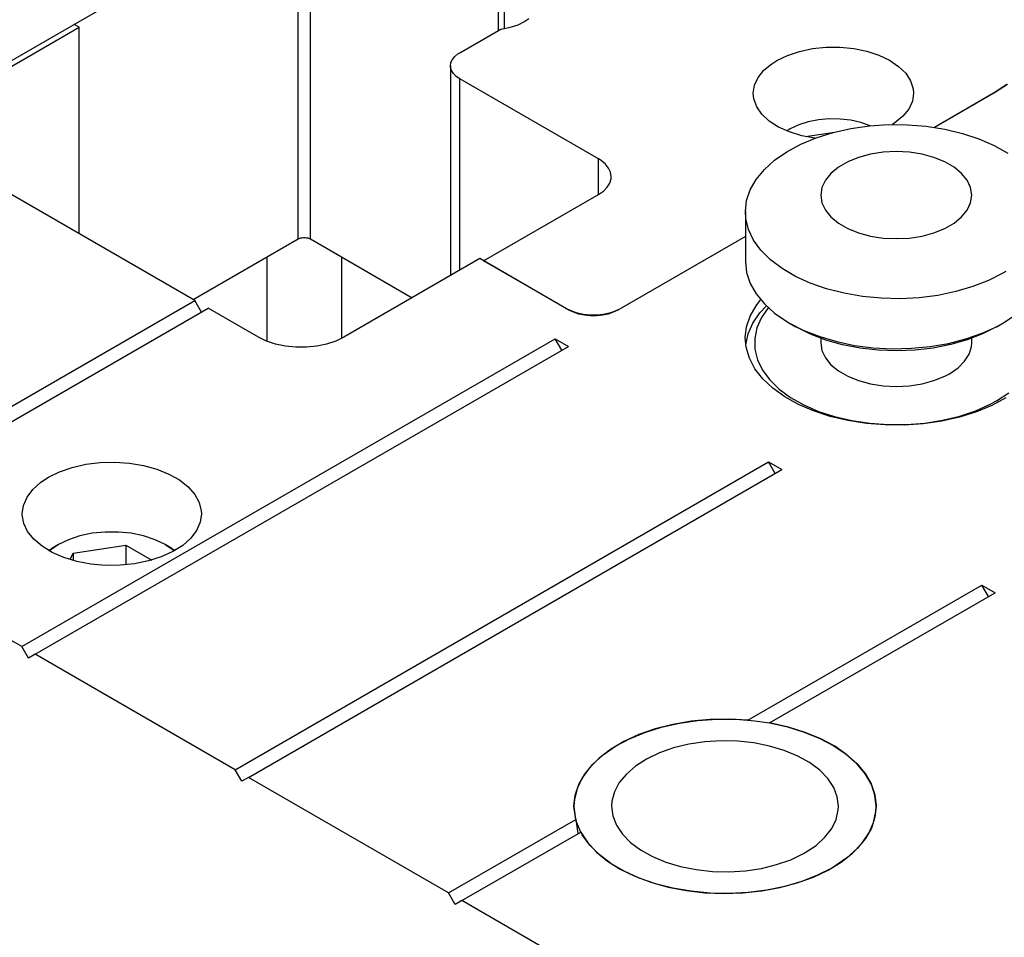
# Model space of a CAD drawing. Header units: inches. Extents: x 3 to 289, y 4 to 291.
# Tile 428 of 634: x 35.5 to 38.77, y 267.44 to 270.48. Entities that reach past the tile are written whole.
import ezdxf

# ---------------------------------------------------------------- set-up
doc = ezdxf.new("R2010")
doc.units = ezdxf.units.IN
doc.header["$LTSCALE"] = 0.5
doc.header["$MEASUREMENT"] = 0
doc.layers.add('DIE', color=7, linetype='Continuous')

msp = doc.modelspace()

# ---------------------------------------------------------------- linework, layer by layer
at = {"layer": 'DIE', "color": 4, "linetype": 'Continuous'}
for p, q in [((36.427, 269.7568), (36.427, 270.9815)), ((36.468, 269.7568), (36.468, 270.9815)), ((37.0913, 270.4481), (37.0913, 270.6217)), ((37.1107, 270.4546), (37.1107, 270.6152)), ((36.9629, 269.6531), (36.9629, 270.2875)), ((37.4226, 269.9046), (37.4226, 270.0221))]:
    msp.add_line(p, q, dxfattribs=at)
at = {"layer": 'DIE', "color": 9, "linetype": 'Continuous'}
for p, q in [((36.3838, 270.8717), (34.2714, 269.6521)), ((37.156, 270.4669), (37.1752, 270.4762)), ((37.1752, 270.4762), (37.1913, 270.4873)), ((35.2496, 270.1981), (35.7009, 270.4586)), ((35.7009, 270.4586), (35.6846, 270.468)), ((35.7009, 269.7743), (35.7009, 270.4586)), ((36.9629, 270.3741), (37.0913, 270.4481)), ((37.0913, 270.4481), (37.0971, 270.4509)), ((37.0971, 270.4509), (37.1036, 270.4531)), ((37.1036, 270.4531), (37.1107, 270.4546)), ((37.1107, 270.4546), (37.1343, 270.4596)), ((37.1343, 270.4596), (37.156, 270.4669)), ((36.9567, 270.3701), (36.9629, 270.3741)), ((38.0488, 270.3653), (38.0886, 270.3786)), ((38.0886, 270.3786), (38.1319, 270.3877)), ((38.1319, 270.3877), (38.1772, 270.3924)), ((38.1772, 270.3924), (38.2233, 270.3925)), ((38.2233, 270.3925), (38.2687, 270.3881)), ((38.2687, 270.3881), (38.312, 270.3791)), ((38.312, 270.3791), (38.3521, 270.366)), ((36.9319, 270.3308), (36.9335, 270.3414)), ((36.9335, 270.3414), (36.9383, 270.3517)), ((36.9383, 270.3517), (36.9461, 270.3614)), ((36.9461, 270.3614), (36.9567, 270.3701)), ((37.9972, 270.3378), (38.0135, 270.3481)), ((38.0135, 270.3481), (38.0488, 270.3653)), ((38.3521, 270.366), (38.3876, 270.3491)), ((38.3876, 270.3491), (38.4175, 270.3288)), ((36.9319, 270.3308), (36.9319, 269.6352)), ((36.9323, 270.3254), (36.9319, 270.3308)), ((36.9355, 270.3149), (36.9323, 270.3254)), ((36.9418, 270.3049), (36.9355, 270.3149)), ((37.9516, 270.2919), (37.9709, 270.316)), ((37.9709, 270.316), (37.9972, 270.3378)), ((38.4175, 270.3288), (38.4409, 270.3059)), ((38.4409, 270.3059), (38.4571, 270.2811)), ((36.9511, 270.2957), (36.9418, 270.3049)), ((36.9629, 270.2875), (36.9511, 270.2957)), ((37.4226, 270.0221), (36.9629, 270.2875)), ((37.9397, 270.2662), (37.9516, 270.2919)), ((38.4571, 270.2811), (38.4657, 270.2549)), ((37.9357, 270.2397), (37.9397, 270.2662)), ((38.4657, 270.2549), (38.467, 270.2397)), ((38.7388, 270.2438), (38.536, 270.1267)), ((38.7371, 270.2429), (38.7317, 270.2397)), ((38.7761, 270.2691), (38.7371, 270.2429)), ((38.778, 270.2693), (38.7388, 270.2438)), ((37.9377, 270.221), (37.9357, 270.2397)), ((37.9473, 270.195), (37.9377, 270.221)), ((38.463, 270.2132), (38.4511, 270.1875)), ((38.467, 270.2397), (38.463, 270.2132)), ((38.7317, 270.2397), (38.536, 270.1267)), ((37.9645, 270.1703), (37.9473, 270.195)), ((38.4511, 270.1875), (38.4318, 270.1634)), ((37.9888, 270.1477), (37.9645, 270.1703)), ((38.0195, 270.1279), (37.9888, 270.1477)), ((38.4318, 270.1634), (38.4055, 270.1416)), ((38.0557, 270.1115), (38.0195, 270.1279)), ((38.0963, 270.0989), (38.0557, 270.1115)), ((38.1446, 270.0922), (38.2003, 270.1096)), ((38.2003, 270.1096), (38.2592, 270.1227)), ((38.2592, 270.1227), (38.3206, 270.1315)), ((38.3206, 270.1315), (38.3834, 270.1357)), ((38.3834, 270.1357), (38.4466, 270.1353)), ((38.4055, 270.1416), (38.3971, 270.136)), ((38.4466, 270.1353), (38.5092, 270.1303)), ((38.5092, 270.1303), (38.5702, 270.1208)), ((38.5702, 270.1208), (38.6287, 270.1069)), ((38.0933, 270.0709), (38.1446, 270.0922)), ((38.14, 270.0905), (38.0963, 270.0989)), ((38.6287, 270.1069), (38.6837, 270.0889)), ((38.6837, 270.0889), (38.7342, 270.067)), ((38.0064, 270.0181), (38.0469, 270.0461)), ((38.0469, 270.0461), (38.0933, 270.0709)), ((38.3663, 270.0443), (38.3242, 270.0378)), ((38.4097, 270.0465), (38.3663, 270.0443)), ((38.4531, 270.0443), (38.4097, 270.0465)), ((38.4952, 270.0378), (38.4531, 270.0443)), ((38.7342, 270.067), (38.7796, 270.0416)), ((37.4311, 270.0168), (37.4226, 270.0221)), ((37.4454, 270.0049), (37.4311, 270.0168)), ((37.9724, 269.9874), (38.0064, 270.0181)), ((38.249, 270.0127), (38.2182, 269.9949)), ((38.2847, 270.0271), (38.249, 270.0127)), ((38.3242, 270.0378), (38.2847, 270.0271)), ((38.5347, 270.0271), (38.4952, 270.0378)), ((38.5704, 270.0127), (38.5347, 270.0271)), ((38.6012, 269.9949), (38.5704, 270.0127)), ((37.4561, 269.9918), (37.4454, 270.0049)), ((37.4626, 269.9778), (37.4561, 269.9918)), ((37.9453, 269.9544), (37.9724, 269.9874)), ((38.2182, 269.9949), (38.1932, 269.9743)), ((38.6262, 269.9743), (38.6012, 269.9949)), ((37.4598, 269.9418), (37.4642, 269.9561)), ((37.4647, 269.9634), (37.4626, 269.9778)), ((37.4642, 269.9561), (37.4647, 269.9634)), ((37.9256, 269.9197), (37.9453, 269.9544)), ((38.1748, 269.9515), (38.1635, 269.9272)), ((38.1932, 269.9743), (38.1748, 269.9515)), ((38.6446, 269.9515), (38.6262, 269.9743)), ((38.6559, 269.9272), (38.6446, 269.9515)), ((36.0843, 269.5529), (35.4214, 269.9356)), ((37.4226, 269.9046), (37.4387, 269.9157)), ((37.4387, 269.9157), (37.4513, 269.9282)), ((37.4513, 269.9282), (37.4598, 269.9418)), ((37.9137, 269.8839), (37.9256, 269.9197)), ((38.1635, 269.9272), (38.1597, 269.9021)), ((38.6597, 269.9021), (38.6559, 269.9272)), ((37.0415, 269.6846), (37.4226, 269.9046)), ((37.9097, 269.8474), (37.9137, 269.8839)), ((38.1597, 269.9021), (38.1635, 269.8771)), ((38.6559, 269.8771), (38.6597, 269.9021)), ((38.1635, 269.8771), (38.1748, 269.8528)), ((38.1748, 269.8528), (38.1932, 269.83)), ((38.6262, 269.83), (38.6446, 269.8528)), ((38.6446, 269.8528), (38.6559, 269.8771)), ((37.9097, 269.8474), (37.9097, 269.6817)), ((37.9112, 269.8247), (37.9097, 269.8474)), ((37.9202, 269.7885), (37.9112, 269.8247)), ((38.1932, 269.83), (38.2182, 269.8093)), ((38.6012, 269.8093), (38.6262, 269.83)), ((37.937, 269.7533), (37.9202, 269.7885)), ((38.2182, 269.8093), (38.249, 269.7916)), ((38.249, 269.7916), (38.2847, 269.7771)), ((38.5347, 269.7771), (38.5704, 269.7916)), ((38.5704, 269.7916), (38.6012, 269.8093)), ((36.0791, 269.5559), (36.427, 269.7568)), ((36.427, 269.7568), (36.4308, 269.7586)), ((36.4308, 269.7586), (36.4352, 269.7601)), ((36.4352, 269.7601), (36.44, 269.7611)), ((36.44, 269.7611), (36.4449, 269.7616)), ((36.4449, 269.7616), (36.45, 269.7616)), ((36.45, 269.7616), (36.455, 269.7611)), ((36.455, 269.7611), (36.4597, 269.7601)), ((36.4597, 269.7601), (36.4641, 269.7586)), ((36.4641, 269.7586), (36.468, 269.7568)), ((36.468, 269.7568), (36.8052, 269.562)), ((37.9097, 269.7651), (37.4872, 269.5212)), ((37.9097, 269.7651), (37.4943, 269.5253)), ((37.9613, 269.7197), (37.937, 269.7533)), ((38.2847, 269.7771), (38.3242, 269.7665)), ((38.3242, 269.7665), (38.3663, 269.76)), ((38.3663, 269.76), (38.4097, 269.7578)), ((38.4097, 269.7578), (38.4531, 269.76)), ((38.4531, 269.76), (38.4952, 269.7665)), ((38.4952, 269.7665), (38.5347, 269.7771)), ((37.9928, 269.688), (37.9613, 269.7197)), ((36.3244, 269.4172), (36.3244, 269.6976)), ((36.5705, 269.6976), (36.5705, 269.4268)), ((37.0295, 269.6915), (36.5783, 269.431)), ((37.3245, 269.5212), (37.0295, 269.6915)), ((38.031, 269.6589), (37.9928, 269.688)), ((37.3175, 269.5253), (37.0415, 269.6846)), ((37.9097, 269.6817), (37.9137, 269.6452)), ((38.0752, 269.6329), (38.031, 269.6589)), ((37.9137, 269.6452), (37.9256, 269.6094)), ((38.1248, 269.6102), (38.0752, 269.6329)), ((38.7632, 269.6433), (38.7158, 269.6192)), ((38.7724, 269.6488), (38.7632, 269.6433)), ((37.9256, 269.6094), (37.9453, 269.5747)), ((38.1789, 269.5913), (38.1248, 269.6102)), ((38.2367, 269.5766), (38.1789, 269.5913)), ((38.6635, 269.5987), (38.6071, 269.5822)), ((38.7158, 269.6192), (38.6635, 269.5987)), ((37.9448, 269.5356), (37.96, 269.5554)), ((37.9453, 269.5747), (37.9724, 269.5417)), ((38.2973, 269.5661), (38.2367, 269.5766)), ((38.3597, 269.5602), (38.2973, 269.5661)), ((38.4228, 269.5589), (38.3597, 269.5602)), ((38.4858, 269.5621), (38.4228, 269.5589)), ((38.5476, 269.5699), (38.4858, 269.5621)), ((38.6071, 269.5822), (38.5476, 269.5699)), ((34.8041, 268.8138), (36.0843, 269.5529)), ((34.8483, 268.7882), (36.1285, 269.5274)), ((36.1064, 269.5146), (36.0843, 269.5529)), ((36.2954, 269.431), (36.1285, 269.5274)), ((37.3342, 269.5172), (37.3175, 269.5253)), ((37.4943, 269.5253), (37.4776, 269.5172)), ((37.9251, 269.5009), (37.9448, 269.5356)), ((37.958, 269.5115), (37.9793, 269.5347)), ((37.9854, 269.5289), (37.9627, 269.4961)), ((37.9724, 269.5417), (38.0064, 269.511)), ((37.3399, 269.5138), (37.3245, 269.5212)), ((37.353, 269.5109), (37.3342, 269.5172)), ((37.3573, 269.508), (37.3399, 269.5138)), ((37.3735, 269.5066), (37.353, 269.5109)), ((37.3761, 269.504), (37.3573, 269.508)), ((37.395, 269.5044), (37.3735, 269.5066)), ((37.3958, 269.502), (37.3761, 269.504)), ((37.4168, 269.5044), (37.395, 269.5044)), ((37.4159, 269.502), (37.3958, 269.502)), ((37.4356, 269.504), (37.4159, 269.502)), ((37.4382, 269.5066), (37.4168, 269.5044)), ((37.4545, 269.508), (37.4356, 269.504)), ((37.4587, 269.5109), (37.4382, 269.5066)), ((37.4718, 269.5138), (37.4545, 269.508)), ((37.4776, 269.5172), (37.4587, 269.5109)), ((37.4872, 269.5212), (37.4718, 269.5138)), ((37.9132, 269.465), (37.9251, 269.5009)), ((37.9346, 269.4776), (37.958, 269.5115)), ((37.9627, 269.4961), (37.9476, 269.4618)), ((38.0064, 269.511), (38.0469, 269.483)), ((38.7632, 269.4776), (38.805, 269.5049)), ((37.9092, 269.4286), (37.9132, 269.465)), ((37.9187, 269.4423), (37.9346, 269.4776)), ((37.9476, 269.4618), (37.9404, 269.4267)), ((38.0469, 269.483), (38.0561, 269.4776)), ((38.0561, 269.4776), (38.0773, 269.4653)), ((38.0561, 269.4776), (38.1036, 269.4534)), ((38.079, 269.4644), (38.0773, 269.4653)), ((38.1253, 269.4412), (38.079, 269.4644)), ((38.6946, 269.4444), (38.7441, 269.4671)), ((38.742, 269.4653), (38.696, 269.442)), ((38.742, 269.4653), (38.7632, 269.4776)), ((38.7441, 269.4671), (38.7632, 269.4776)), ((35.5112, 268.4055), (37.279, 269.4261)), ((36.3221, 269.4181), (36.2954, 269.431)), ((36.5783, 269.431), (36.5516, 269.4181)), ((37.279, 269.4261), (37.3232, 269.4006)), ((37.3011, 269.3878), (37.279, 269.4261)), ((37.912, 269.3977), (37.9092, 269.4286)), ((37.9107, 269.4061), (37.9187, 269.4423)), ((37.9404, 269.4267), (37.9411, 269.3913)), ((38.1036, 269.4534), (38.1559, 269.433)), ((38.1764, 269.4216), (38.1253, 269.4412)), ((38.1559, 269.433), (38.2123, 269.4165)), ((38.1597, 269.4274), (38.1597, 269.4122)), ((38.5826, 269.4108), (38.6404, 269.4256)), ((38.6404, 269.4256), (38.6946, 269.4444)), ((38.696, 269.442), (38.645, 269.4223)), ((38.6597, 269.4122), (38.6597, 269.4274)), ((35.5554, 268.38), (37.3232, 269.4006)), ((36.3523, 269.408), (36.3221, 269.4181)), ((36.3851, 269.4011), (36.3523, 269.408)), ((36.4194, 269.3976), (36.3851, 269.4011)), ((36.4543, 269.3976), (36.4194, 269.3976)), ((36.4886, 269.4011), (36.4543, 269.3976)), ((36.5214, 269.408), (36.4886, 269.4011)), ((36.5516, 269.4181), (36.5214, 269.408)), ((37.9227, 269.3618), (37.912, 269.3977)), ((38.1597, 269.4122), (38.1635, 269.3872)), ((38.2314, 269.4061), (38.1764, 269.4216)), ((38.2123, 269.4165), (38.2718, 269.4042)), ((38.2895, 269.3948), (38.2314, 269.4061)), ((38.2718, 269.4042), (38.3336, 269.3964)), ((38.3497, 269.388), (38.2895, 269.3948)), ((38.3336, 269.3964), (38.3965, 269.3931)), ((38.3965, 269.3931), (38.4597, 269.3944)), ((38.4597, 269.3944), (38.5221, 269.4004)), ((38.5321, 269.3952), (38.472, 269.3882)), ((38.5221, 269.4004), (38.5826, 269.4108)), ((38.5901, 269.4066), (38.5321, 269.3952)), ((38.645, 269.4223), (38.5901, 269.4066)), ((38.6512, 269.3749), (38.6587, 269.3996)), ((38.6587, 269.3996), (38.6597, 269.4122)), ((37.9412, 269.3268), (37.9227, 269.3618)), ((37.9411, 269.3913), (37.9498, 269.3562)), ((38.1635, 269.3872), (38.1748, 269.3629)), ((38.1748, 269.3629), (38.1932, 269.3401)), ((38.4109, 269.3858), (38.3497, 269.388)), ((38.472, 269.3882), (38.4109, 269.3858)), ((38.6363, 269.3512), (38.6512, 269.3749)), ((37.9672, 269.2935), (37.9412, 269.3268)), ((37.9498, 269.3562), (37.9663, 269.3222)), ((38.1932, 269.3401), (38.2182, 269.3194)), ((38.5865, 269.3102), (38.6145, 269.3294)), ((38.6145, 269.3294), (38.6363, 269.3512)), ((37.9663, 269.3222), (37.9904, 269.2896)), ((38.0002, 269.2624), (37.9672, 269.2935)), ((38.2182, 269.3194), (38.249, 269.3017)), ((38.249, 269.3017), (38.2847, 269.2872)), ((38.5347, 269.2872), (38.5704, 269.3017)), ((38.5704, 269.3017), (38.5865, 269.3102)), ((37.9904, 269.2896), (38.0216, 269.2592)), ((38.0398, 269.2339), (38.0002, 269.2624)), ((38.2847, 269.2872), (38.3242, 269.2766)), ((38.3242, 269.2766), (38.3663, 269.2701)), ((38.3663, 269.2701), (38.4097, 269.2679)), ((38.4097, 269.2679), (38.4531, 269.2701)), ((38.4531, 269.2701), (38.4952, 269.2766)), ((38.4952, 269.2766), (38.5347, 269.2872)), ((38.0216, 269.2592), (38.0594, 269.2313)), ((38.0852, 269.2085), (38.0398, 269.2339)), ((38.0594, 269.2313), (38.1031, 269.2065)), ((38.7729, 269.2298), (38.7266, 269.2049)), ((38.742, 269.2204), (38.7824, 269.2469)), ((38.1359, 269.1867), (38.0852, 269.2085)), ((38.1031, 269.2065), (38.1521, 269.1853)), ((38.6729, 269.1874), (38.7213, 269.2091)), ((38.7266, 269.2049), (38.6752, 269.1836)), ((38.7213, 269.2091), (38.742, 269.2204)), ((38.1909, 269.1687), (38.1359, 269.1867)), ((38.1521, 269.1853), (38.2054, 269.1678)), ((38.2494, 269.1548), (38.1909, 269.1687)), ((38.2054, 269.1678), (38.2622, 269.1546)), ((38.6196, 269.1662), (38.5606, 269.153)), ((38.5635, 269.1558), (38.62, 269.1695)), ((38.6752, 269.1836), (38.6196, 269.1662)), ((38.62, 269.1695), (38.6729, 269.1874)), ((38.3105, 269.1453), (38.2494, 269.1548)), ((38.2622, 269.1546), (38.3216, 269.1457)), ((38.3732, 269.1404), (38.3105, 269.1453)), ((38.3216, 269.1457), (38.3824, 269.1413)), ((38.4364, 269.14), (38.3732, 269.1404)), ((38.3824, 269.1413), (38.4437, 269.1416)), ((38.4992, 269.1443), (38.4364, 269.14)), ((38.4437, 269.1416), (38.5044, 269.1464)), ((38.5606, 269.153), (38.4992, 269.1443)), ((38.5044, 269.1464), (38.5635, 269.1558)), ((35.6783, 268.9996), (35.7236, 269.0099)), ((35.7236, 269.0099), (35.7712, 269.0158)), ((35.7712, 269.0158), (35.8199, 269.0171)), ((35.8199, 269.0171), (35.8682, 269.0138)), ((35.8682, 269.0138), (35.915, 269.006)), ((35.915, 269.006), (35.9589, 268.9938)), ((36.2183, 267.9973), (37.9861, 269.0179)), ((37.9861, 269.0179), (38.0303, 268.9924)), ((38.0082, 268.9796), (37.9861, 269.0179)), ((35.5994, 268.967), (35.6365, 268.9852)), ((35.6365, 268.9852), (35.6783, 268.9996)), ((35.9589, 268.9938), (35.9988, 268.9777)), ((35.9988, 268.9777), (36.0336, 268.9581)), ((36.2625, 267.9717), (38.0303, 268.9924)), ((35.5477, 268.9268), (35.5742, 268.9504)), ((35.5742, 268.9504), (35.5994, 268.967)), ((36.0336, 268.9581), (36.0624, 268.9354)), ((36.0624, 268.9354), (36.0844, 268.9103)), ((35.5283, 268.9011), (35.5477, 268.9268)), ((36.0844, 268.9103), (36.0989, 268.8835)), ((35.5124, 268.8458), (35.5164, 268.8738)), ((35.5164, 268.8738), (35.5283, 268.9011)), ((36.0989, 268.8835), (36.1057, 268.8556)), ((35.5125, 268.8421), (35.5124, 268.8458)), ((35.5175, 268.8141), (35.5125, 268.8421)), ((36.1062, 268.8458), (36.1022, 268.8178)), ((36.1057, 268.8556), (36.1062, 268.8458)), ((35.5304, 268.787), (35.5175, 268.8141)), ((36.1022, 268.8178), (36.0903, 268.7905)), ((35.5112, 268.4055), (34.8483, 268.7882)), ((35.5508, 268.7615), (35.5304, 268.787)), ((36.0903, 268.7905), (36.0709, 268.7647)), ((35.5782, 268.7382), (35.5508, 268.7615)), ((36.0444, 268.7411), (36.0116, 268.7204)), ((36.0709, 268.7647), (36.0444, 268.7411)), ((35.6118, 268.7178), (35.5782, 268.7382)), ((35.6506, 268.7009), (35.6118, 268.7178)), ((36.0116, 268.7204), (35.9734, 268.7029)), ((35.6938, 268.6879), (35.6506, 268.7009)), ((35.7401, 268.6791), (35.6938, 268.6879)), ((35.7882, 268.6748), (35.7401, 268.6791)), ((35.8369, 268.6751), (35.7882, 268.6748)), ((35.8848, 268.68), (35.8369, 268.6751)), ((35.9307, 268.6894), (35.8848, 268.68)), ((35.9734, 268.7029), (35.9307, 268.6894)), ((37.918, 268.162), (38.6932, 268.6096)), ((38.6932, 268.6096), (38.7374, 268.5841)), ((38.7153, 268.5714), (38.6932, 268.6096)), ((37.9898, 268.1525), (38.7374, 268.5841)), ((35.5333, 268.3672), (35.5112, 268.4055)), ((35.5554, 268.38), (35.5333, 268.3672)), ((36.2183, 267.9973), (35.5554, 268.38)), ((37.632, 268.1387), (37.691, 268.1519)), ((37.7293, 268.1579), (37.6687, 268.1474)), ((37.691, 268.1519), (37.7524, 268.1607)), ((37.7917, 268.1639), (37.7293, 268.1579)), ((37.7524, 268.1607), (37.8153, 268.1649)), ((37.8549, 268.1653), (37.7917, 268.1639)), ((37.8153, 268.1649), (37.8785, 268.1646)), ((37.918, 268.162), (37.8549, 268.1653)), ((37.8785, 268.1646), (37.9412, 268.1597)), ((37.9412, 268.1597), (37.9898, 268.1525)), ((37.9898, 268.1525), (38.049, 268.1396)), ((37.9934, 268.1519), (37.9898, 268.1525)), ((38.0524, 268.1387), (37.9934, 268.1519)), ((37.525, 268.1), (37.5764, 268.1213)), ((37.6108, 268.1326), (37.5567, 268.1138)), ((37.5764, 268.1213), (37.632, 268.1387)), ((37.6687, 268.1474), (37.6108, 268.1326)), ((38.049, 268.1396), (38.1049, 268.1224)), ((38.1081, 268.1213), (38.0524, 268.1387)), ((38.1049, 268.1224), (38.1565, 268.1013)), ((38.1595, 268.1), (38.1081, 268.1213)), ((37.5071, 268.0911), (37.4629, 268.065)), ((37.4787, 268.0751), (37.525, 268.1)), ((37.5567, 268.1138), (37.5071, 268.0911)), ((37.7749, 268.0898), (37.7219, 268.0819)), ((37.8294, 268.0932), (37.7749, 268.0898)), ((37.8842, 268.0919), (37.8294, 268.0932)), ((37.9381, 268.0861), (37.8842, 268.0919)), ((37.9899, 268.0758), (37.9381, 268.0861)), ((38.1565, 268.1013), (38.2032, 268.0767)), ((38.2058, 268.0751), (38.1595, 268.1)), ((37.4629, 268.065), (37.4247, 268.0358)), ((37.4382, 268.047), (37.4787, 268.0751)), ((37.6714, 268.0696), (37.6245, 268.0532)), ((37.7219, 268.0819), (37.6714, 268.0696)), ((38.0386, 268.0613), (37.9899, 268.0758)), ((38.0831, 268.0429), (38.0386, 268.0613)), ((38.2032, 268.0767), (38.2441, 268.0488)), ((38.2463, 268.047), (38.2058, 268.0751)), ((37.4247, 268.0358), (37.3931, 268.0042)), ((37.4041, 268.0163), (37.4382, 268.047)), ((37.5822, 268.033), (37.5455, 268.0095)), ((37.6245, 268.0532), (37.5822, 268.033)), ((38.1225, 268.0209), (38.0831, 268.0429)), ((38.156, 267.9958), (38.1225, 268.0209)), ((38.2441, 268.0488), (38.2785, 268.0182)), ((38.2804, 268.0163), (38.2463, 268.047)), ((36.2404, 267.959), (36.2183, 267.9973)), ((37.3931, 268.0042), (37.3688, 267.9705)), ((37.377, 267.9832), (37.4041, 268.0163)), ((37.5455, 268.0095), (37.5151, 267.9832)), ((38.1828, 267.9682), (38.156, 267.9958)), ((38.2785, 268.0182), (38.3061, 267.9853)), ((38.3075, 267.9832), (38.2804, 268.0163)), ((36.2625, 267.9717), (36.2404, 267.959)), ((36.9255, 267.589), (36.2625, 267.9717)), ((37.3688, 267.9705), (37.352, 267.9353)), ((37.3573, 267.9485), (37.377, 267.9832)), ((37.5151, 267.9832), (37.4916, 267.9546)), ((38.2023, 267.9387), (38.1828, 267.9682)), ((38.3061, 267.9853), (38.3262, 267.9506)), ((38.3271, 267.9485), (38.3075, 267.9832)), ((37.352, 267.9353), (37.343, 267.8991)), ((37.3454, 267.9127), (37.3573, 267.9485)), ((37.4756, 267.9244), (37.4674, 267.8931)), ((37.4916, 267.9546), (37.4756, 267.9244)), ((38.2142, 267.9078), (38.2023, 267.9387)), ((38.3262, 267.9506), (38.3386, 267.9148)), ((38.3391, 267.9127), (38.3271, 267.9485)), ((37.3414, 267.8762), (37.3454, 267.9127)), ((37.343, 267.8991), (37.3414, 267.8762)), ((37.4674, 267.8931), (37.4662, 267.8762)), ((38.2182, 267.8762), (38.2142, 267.9078)), ((38.3386, 267.9148), (38.343, 267.8784)), ((38.3431, 267.8762), (38.3391, 267.9127)), ((37.3416, 267.8689), (37.3414, 267.8762)), ((37.3414, 267.8762), (37.3454, 267.8398)), ((37.3472, 267.8325), (37.3416, 267.8689)), ((37.4662, 267.8762), (37.4702, 267.8446)), ((38.2106, 267.8327), (38.2176, 267.8641)), ((38.2176, 267.8641), (38.2182, 267.8762)), ((38.3342, 267.8222), (38.3421, 267.8585)), ((38.3431, 267.8762), (38.3391, 267.8398)), ((38.3421, 267.8585), (38.3431, 267.8762)), ((38.343, 267.8784), (38.3431, 267.8762)), ((36.9255, 267.589), (37.3472, 267.8325)), ((37.3454, 267.8398), (37.3472, 267.8325)), ((37.3472, 267.8325), (37.3543, 267.7856)), ((37.3489, 267.8265), (37.3472, 267.8325)), ((37.3637, 267.791), (37.3489, 267.8265)), ((37.4702, 267.8446), (37.4821, 267.8138)), ((38.1957, 267.8022), (38.2106, 267.8327)), ((38.3391, 267.8398), (38.3271, 267.8039)), ((37.4821, 267.8138), (37.5017, 267.7842)), ((38.1734, 267.7734), (38.1957, 267.8022)), ((38.3271, 267.8039), (38.3075, 267.7692)), ((38.3185, 267.7868), (38.3342, 267.8222)), ((36.9696, 267.5635), (37.3637, 267.791)), ((37.369, 267.7815), (37.3637, 267.791)), ((37.3637, 267.791), (37.3861, 267.7568)), ((37.3935, 267.7478), (37.369, 267.7815)), ((37.5017, 267.7842), (37.5285, 267.7566)), ((38.1439, 267.7467), (38.1734, 267.7734)), ((38.3075, 267.7692), (38.2804, 267.7362)), ((38.2952, 267.7529), (38.3185, 267.7868)), ((37.3861, 267.7568), (37.4158, 267.7246)), ((37.4251, 267.7162), (37.3935, 267.7478)), ((37.5285, 267.7566), (37.5619, 267.7315)), ((37.5619, 267.7315), (37.6013, 267.7095)), ((38.1081, 267.7227), (38.1439, 267.7467)), ((38.2804, 267.7362), (38.2463, 267.7054)), ((38.2647, 267.7209), (38.2952, 267.7529)), ((37.4158, 267.7246), (37.4523, 267.6948)), ((37.4634, 267.6871), (37.4251, 267.7162)), ((37.4523, 267.6948), (37.495, 267.6678)), ((37.6013, 267.7095), (37.6459, 267.6911)), ((38.0131, 267.6828), (38.06, 267.6992)), ((38.06, 267.6992), (38.1022, 267.7194)), ((38.1022, 267.7194), (38.1081, 267.7227)), ((38.2463, 267.7054), (38.2058, 267.6773)), ((38.2274, 267.6914), (38.2647, 267.7209)), ((37.5077, 267.661), (37.4634, 267.6871)), ((37.495, 267.6678), (37.5433, 267.6442)), ((37.6459, 267.6911), (37.6946, 267.6766)), ((37.6946, 267.6766), (37.7464, 267.6663)), ((37.7464, 267.6663), (37.8003, 267.6605)), ((37.855, 267.6593), (37.9095, 267.6626)), ((37.9095, 267.6626), (37.9626, 267.6705)), ((37.9626, 267.6705), (38.0131, 267.6828)), ((38.1351, 267.6416), (38.184, 267.6648)), ((38.1964, 267.6717), (38.1489, 267.6476)), ((38.184, 267.6648), (38.2274, 267.6914)), ((38.2058, 267.6773), (38.1964, 267.6717)), ((37.5573, 267.6384), (37.5077, 267.661)), ((37.5433, 267.6442), (37.5964, 267.6243)), ((37.6115, 267.6196), (37.5573, 267.6384)), ((37.8003, 267.6605), (37.855, 267.6593)), ((38.0815, 267.6222), (38.1351, 267.6416)), ((38.1489, 267.6476), (38.0965, 267.6271)), ((37.5964, 267.6243), (37.6533, 267.6084)), ((37.6694, 267.6048), (37.6115, 267.6196)), ((37.6533, 267.6084), (37.7133, 267.5968)), ((37.7301, 267.5944), (37.6694, 267.6048)), ((37.7133, 267.5968), (37.7754, 267.5896)), ((37.9805, 267.5983), (37.9187, 267.5905)), ((37.9638, 267.5957), (38.0241, 267.6068)), ((38.0401, 267.6106), (37.9805, 267.5983)), ((38.0241, 267.6068), (38.0815, 267.6222)), ((38.0965, 267.6271), (38.0401, 267.6106)), ((36.9475, 267.5507), (36.9255, 267.589)), ((37.7925, 267.5885), (37.7301, 267.5944)), ((37.7754, 267.5896), (37.8385, 267.5871)), ((37.8557, 267.5872), (37.7925, 267.5885)), ((37.8385, 267.5871), (37.9016, 267.5891)), ((37.9187, 267.5905), (37.8557, 267.5872)), ((37.9016, 267.5891), (37.9638, 267.5957)), ((36.9696, 267.5635), (36.9475, 267.5507)), ((38.5493, 266.6515), (36.9696, 267.5635))]:
    msp.add_line(p, q, dxfattribs=at)
at = {"layer": 'DIE', "color": 132, "linetype": 'Continuous'}
for p, q in [((38.1181, 270.1448), (38.0866, 270.1348)), ((38.1522, 270.1515), (38.1181, 270.1448)), ((38.1878, 270.1546), (38.1522, 270.1515)), ((38.2239, 270.1542), (38.1878, 270.1546)), ((38.2592, 270.1501), (38.2239, 270.1542)), ((38.2927, 270.1426), (38.2592, 270.1501)), ((38.3235, 270.1318), (38.2927, 270.1426)), ((38.0552, 270.1199), (38.0467, 270.115)), ((38.0552, 270.1199), (38.047, 270.1149)), ((38.0585, 270.1218), (38.0552, 270.1199)), ((38.0866, 270.1348), (38.0585, 270.1218)), ((38.1088, 270.096), (38.2055, 270.1109)), ((35.7037, 268.7725), (35.6659, 268.7599)), ((35.7446, 268.7811), (35.7037, 268.7725)), ((35.7875, 268.7854), (35.7446, 268.7811)), ((35.8311, 268.7854), (35.7875, 268.7854)), ((35.874, 268.7811), (35.8311, 268.7854)), ((35.915, 268.7725), (35.874, 268.7811)), ((35.9527, 268.7599), (35.915, 268.7725)), ((35.6325, 268.7437), (35.6045, 268.7244)), ((35.6325, 268.7437), (35.6104, 268.731)), ((35.6659, 268.7599), (35.6325, 268.7437)), ((35.6325, 268.7437), (35.6325, 268.7437)), ((35.6817, 268.7153), (35.856, 268.7423)), ((35.856, 268.7423), (35.9422, 268.6925)), ((35.856, 268.7423), (35.856, 268.6765)), ((35.9861, 268.7437), (35.9527, 268.7599)), ((36.0082, 268.731), (35.9861, 268.7437)), ((35.9885, 268.7423), (35.9861, 268.7437)), ((36.0161, 268.7228), (35.9885, 268.7423)), ((35.5997, 268.7244), (35.6104, 268.731)), ((35.6045, 268.7244), (35.6025, 268.7228)), ((35.6718, 268.6939), (35.6817, 268.7153)), ((35.6817, 268.7153), (35.6817, 268.691)), ((36.0082, 268.731), (36.0189, 268.7244))]:
    msp.add_line(p, q, dxfattribs=at)

doc.saveas('drawing.dxf')
